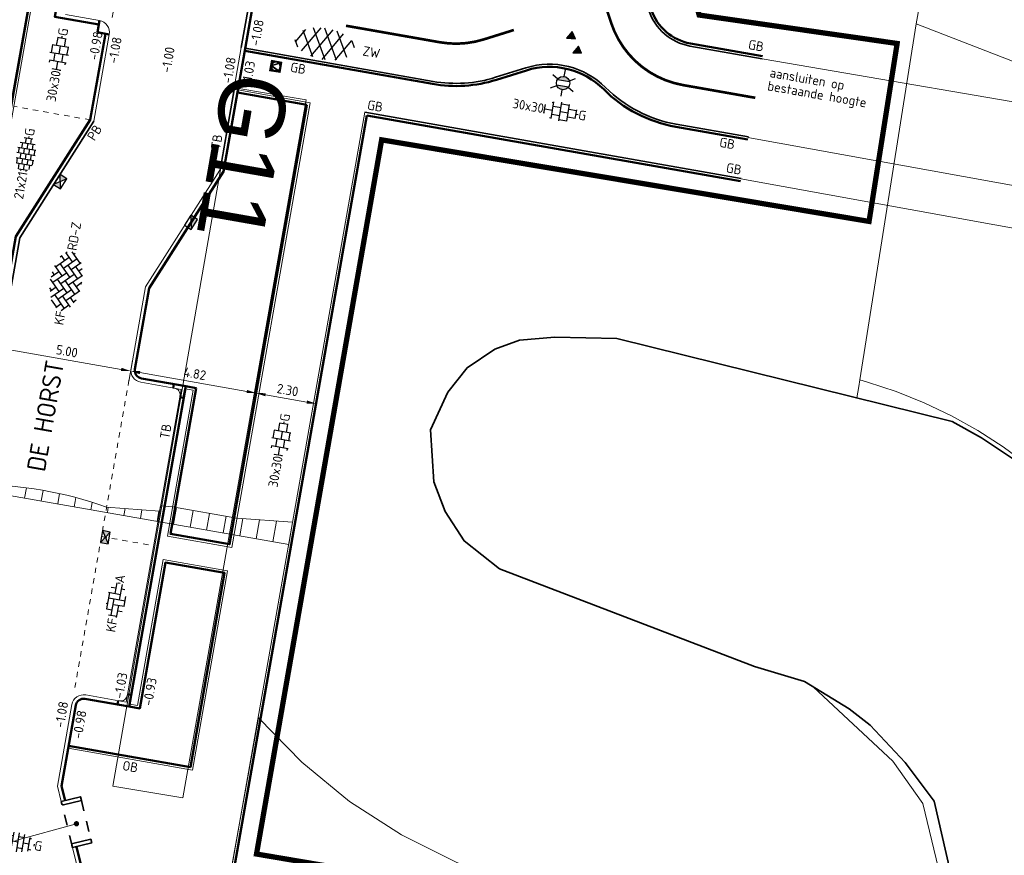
# Model space of a CAD drawing. Header units: metres. Extents: x 2514 to 227642, y 1683 to 852646.
# Tile 337 of 462: x 114033 to 114070, y 426286 to 426318. Entities that reach past the tile are written whole.
import ezdxf
from ezdxf.enums import TextEntityAlignment as Align
from ezdxf.lldxf.tags import DXFTag

# ---------------------------------------------------------------- set-up
doc = ezdxf.new("R2018")
doc.units = ezdxf.units.M
for name, pattern in [('VW-1-1_STREEP', [2, 1, -1]), ('VW-30-270_STREEP', [3, 0.3, -2.7]), ('XX-CENTER', [8, 5, -1, 1, -1]), ('ZZ-HIDDEN-SO', [4, 2, -2])]:
    doc.linetypes.add(name, pattern=pattern)
doc.layers.get('Defpoints').update_dxf_attribs({"color": 244, "lineweight": 35})
for name, color, linetype, lineweight in [('B-WE-GK-BESCHOEIING-G', 252, 'GK-BESCHOEIING', 35), ('B-WE-GR-BEPLANTING_CULTUUR_HEESTERS-GV', 252, 'Continuous', 18), ('B-WE-KG-GRENS_PERCEEL-GV', 252, 'KG-PERCEEL', 18), ('B-WE-OG-BEBOUWING_STRAATNAAM-T35', 2, 'Continuous', 35), ('B-WE-OG-TERREIN_CULTUURSCHEIDING-GV', 252, 'Continuous', 18), ('B-WE-OG-WATER-GV', 252, 'Continuous', 18), ('B-WE-VH-VERHARDING_TEGEL-GV', 252, 'Continuous', 18), ('N-WE-IE-MEUBILAIR_WEGMEUBILAIR_LICHTMAST-S', 7, 'Continuous', 25), ('N-WE-IE-MEUBILAIR_WEGMEUBILAIR_VERKEERSBORD-S', 7, 'Continuous', 9), ('N-WE-KG-WERKGRENS-G', 7, 'XX-CENTER', 35), ('N-WE-RI-HWA_KOLK-S', 150, 'Continuous', 25), ('N-WE-VH-KANTOPSLUITING-T18', 1, 'Continuous', 18), ('N-WE-VH-KANTOPSLUITING_ACHTERKANTBAND-G', 1, 'Continuous', 50), ('N-WE-VH-KANTOPSLUITING_GAZONBAND-G', 1, 'Continuous', 35), ('N-WE-VH-KANTOPSLUITING_GELEIDEBAND-G', 2, 'Continuous', 35), ('N-WE-VH-KANTOPSLUITING_INRITBAND-G', 2, 'Continuous', 35), ('N-WE-VH-KANTOPSLUITING_OPSLUITBAND_100X200-G', 1, 'Continuous', 18), ('N-WE-VH-KANTOPSLUITING_OPSLUITBAND_150X250-G', 1, 'Continuous', 35), ('N-WE-VH-KANTOPSLUITING_TROTTOIRBAND_130 150-G', 2, 'Continuous', 13), ('N-WE-VH-M', 7, 'Continuous', 18), ('N-WE-VH-MATERIAALGRENS-G', 7, 'ZZ-HIDDEN-SO', 35), ('N-WE-VH-NAP-T18', 1, 'Continuous', 18), ('N-WE-VH-VERHARDING_ASFALT-S', 252, 'Continuous', 25), ('N-WE-VH-VERHARDING_BETONSTRAATSTEEN-S', 1, 'Continuous', 25), ('N-WE-VH-VERHARDING_STRAATBAKSTEEN-S', 1, 'Continuous', 5), ('N-WE-VH-VERHARDING_TEGEL-S', 1, 'Continuous', 25), ('N-WE-VH-VERKANTING-G', 252, 'Continuous', 5), ('N-WE-VW-MARKERING_DWARS-S', 7, 'Continuous', 25), ('N-WE-VW-MARKERING_LANGS_STREEP_11_010-G', 7, 'VW-1-1_STREEP', 13), ('N-WE-VW-MARKERING_LANGS_STREEP_30270-G', 7, 'VW-30-270_STREEP', 13)]:
    doc.layers.add(name, color=color, linetype=linetype, lineweight=lineweight)
doc.styles.add('ISO', font='NLCS-ISO.ttf')
doc.styles.add('NLCS-ISO', font='NLCS-ISO.ttf', dxfattribs={"height": 1.8})
doc.styles.add('NLCS-ISO-M200-T18', font='NLCS-ISO.ttf', dxfattribs={"height": 0.36})
doc.styles.add('NLCS-ISO-M200-T35', font='NLCS-ISO.ttf', dxfattribs={"height": 0.7})
doc.styles.get("Standard").update_dxf_attribs({"font": 'romans'})
doc.linetypes.add('GK-BESCHOEIING', pattern='A,30,-5,[1,NLCS.SHX,S=1,R=0,X=0,Y=0],-5', length=40)
tags = doc.linetypes.add('KG-PERCEEL', pattern='A,5.5,-2,["P",Standard,S=1.8,R=0,X=-0.5,Y=-0.9],-2,5.5,-2,[5,NLCS.SHX,S=0.75,R=0,X=0,Y=0],-2', length=19).pattern_tags.tags
tags[6] = DXFTag(74, 10)
doc.dimstyles.new('NLCS-M200-T18-PIJL_L2_H1', dxfattribs={"dimscale": 0.2, "dimtxt": 2.5, "dimasz": 1.8, "dimexe": 2, "dimexo": 2, "dimgap": 0.7, "dimtad": 1, "dimzin": 0, "dimdsep": 46, "dimtxsty": 'NLCS-ISO-M200-T18', "dimcen": 0, "dimdle": 2, "dimclrd": 256, "dimclre": 256, "dimclrt": 1, "dimadec": 1, "dimazin": 0, "dimtfac": 1, "dimtdec": 3, "dimtofl": 0, "dimtmove": 0, "dimatfit": 3, "dimfxl": 2, "dimfxlon": 1, "dimtfillclr": 256, "dimtolj": 1, "dimtzin": 0, "dimlwd": -1, "dimlwe": -1, "dimarcsym": 0})

# ---------------------------------------------------------------- blocks, each defined once
blk = doc.blocks.new('SVH-BSS_KEIFORMAAT_KEPER-SO')
at = {"ltscale": 0.1}
for p, q in [((-5.2, 0.74), (-4.03, 1.91)), ((-3.6, 2.11), (-1.48, 0)), ((-2.48, 2.48), (-1.48, 1.48)), ((-2.23, 0.74), (-0.21, 2.76)), ((-2.23, 2.23), (-1.85, 2.61)), ((-0.74, 2.23), (1.48, 0)), ((0.22, 2.75), (1.48, 1.48)), ((0.74, 2.23), (1.2, 2.68)), ((0.74, 0.74), (2.45, 2.45)), ((2.23, 2.23), (4.45, 0)), ((-5.34, 0.88), (-4.45, 0)), ((-5.2, -0.74), (-2.97, 1.48)), ((-4.81, -1.84), (-2.97, 0)), ((-4.56, 1.6), (-4.45, 1.48)), ((-3.71, 0.74), (-1.48, -1.48)), ((-2.23, -0.74), (0, 1.48)), ((-2.23, -2.23), (0, 0)), ((-0.74, 0.74), (1.48, -1.48)), ((0.74, -0.74), (2.97, 1.48)), ((0.74, -2.23), (2.97, 0)), ((2.23, 0.74), (4.45, -1.48)), ((3.71, 0.74), (4.5, 1.53)), ((3.71, -0.74), (5.25, 0.79)), ((4.22, 1.72), (4.45, 1.48)), ((5.2, 0.74), (5.39, 0.55)), ((-5.73, -0.2), (-4.45, -1.48)), ((-3.89, -2.41), (-2.97, -1.48)), ((-3.71, -0.74), (-1.48, -2.97)), ((-1.59, -3.08), (0, -1.48)), ((-0.74, -0.74), (1.48, -2.97)), ((1.36, -3.09), (2.97, -1.48)), ((2.23, -0.74), (3.84, -2.36)), ((3.71, -2.23), (5.57, -0.37)), ((5.2, -0.74), (5.41, -0.95)), ((-3.71, -2.23), (-3.27, -2.67)), ((-0.74, -2.23), (0.21, -3.18)), ((-0.22, -3.19), (0, -2.97)), ((2.23, -2.23), (2.78, -2.78))]:
    blk.add_line(p, q, dxfattribs=at)
at = {"style": 'NLCS-ISO'}
blk.add_attdef('FORMAAT', text='', height=1.8, dxfattribs=at).set_placement((-5.83, -0.22), align=Align.MIDDLE_RIGHT)
blk.add_attdef('KLEUR', text='', height=1.8, dxfattribs=at).set_placement((5.82, -0.22), align=Align.MIDDLE_LEFT)
at = {"style": 'NLCS-ISO', "flags": 1}
blk.add_attdef('FUNCTIE', text='', height=1.8, dxfattribs=at).set_placement((0.12, -3.58), align=Align.MIDDLE_CENTER)
blk = doc.blocks.new('SVH-TEGEL_300X300_DUN_HALFST_KL-SO')
for p, q in [((-3.08, 0.75), (-3, 0.75)), ((-3, -0.83), (-3, 0.83)), ((-3, 0), (-1.5, 0)), ((-1.84, 1.5), (-1.5, 1.5)), ((-1.5, -1.6), (-1.5, 1.6)), ((-1.5, 0.75), (0, 0.75)), ((0, -1.78), (0, 1.78)), ((0, 1.5), (1.5, 1.5)), ((0, 0), (1.5, 0)), ((1.5, -1.6), (1.5, 1.6)), ((1.5, 0.75), (3, 0.75)), ((3, -0.83), (3, 0.83)), ((3, 0), (3.39, 0)), ((-3.08, -0.75), (-3, -0.75)), ((-1.84, -1.5), (-1.5, -1.5)), ((-1.5, -0.75), (0, -0.75)), ((0, -1.5), (1.5, -1.5)), ((1.5, -0.75), (3, -0.75))]:
    blk.add_line(p, q)
at = {"style": 'NLCS-ISO'}
blk.add_attdef('FORMAAT', text='', height=1.8, dxfattribs=at).set_placement((-3.18, 0), align=Align.MIDDLE_RIGHT)
blk.add_attdef('KLEUR', text='', height=1.8, dxfattribs=at).set_placement((3.49, 0), align=Align.MIDDLE_LEFT)
at = {"style": 'NLCS-ISO', "flags": 1}
blk.add_attdef('FUNCTIE', text='', height=1.8, dxfattribs=at).set_placement((0.12, -3.58), align=Align.MIDDLE_CENTER)
blk = doc.blocks.new('SVH-BSS_KEIFORMAAT_HALFST_KL-SO')
for p, q in [((-3.15, -1), (-3.15, 0.83)), ((-3.15, 0), (-2.1, 0)), ((-2.1, -1.59), (-2.1, 1.42)), ((-2.1, 1.05), (-1.05, 1.05)), ((-1.05, -1.83), (-1.05, 1.66)), ((-1.05, 0), (0, 0)), ((0, -1.88), (0, 1.71)), ((0, 1.05), (1.05, 1.05)), ((1.05, -1.75), (1.05, 1.58)), ((1.05, 0), (2.1, 0)), ((2.1, -1.4), (2.1, 1.22)), ((2.1, 1.05), (2.41, 1.05)), ((3.15, -0.26), (3.15, 0.09)), ((3.15, 0), (3.16, 0)), ((-2.1, -1.05), (-1.05, -1.05)), ((0, -1.05), (1.05, -1.05)), ((2.1, -1.05), (2.64, -1.05))]:
    blk.add_line(p, q)
at = {"style": 'NLCS-ISO'}
blk.add_attdef('FORMAAT', text='', height=1.8, dxfattribs=at).set_placement((-3.62, -0.09), align=Align.MIDDLE_RIGHT)
blk.add_attdef('KLEUR', text='', height=1.8, dxfattribs=at).set_placement((3.17, -0.09), align=Align.MIDDLE_LEFT)
at = {"style": 'NLCS-ISO', "flags": 1}
blk.add_attdef('FUNCTIE', text='', height=1.8, dxfattribs=at).set_placement((0.12, -3.58), align=Align.MIDDLE_CENTER)
blk = doc.blocks.new('N-SIE-WEG_VERKEERSBORD_ROND-SO')
h = blk.add_hatch(color=256)
h.dxf.hatch_style = 1
h.paths.add_polyline_path([(-1, 0, 1), (1, 0, 1)])
h.paths.add_polyline_path([(0.8, 0, -1), (-0.8, 0, -1)], flags=16)
h = blk.add_hatch(color=256)
h.dxf.hatch_style = 1
h.paths.add_polyline_path([(-0.77, 0.86), (-0.51, 0.86, -0.134934), (0, 1), (-1, 1), (-0.8, 0.6, -0.037994), (-0.7, 0.71)])
h = blk.add_hatch(color=256)
h.dxf.hatch_style = 1
h.paths.add_polyline_path([(-0.86, 0.72), (-1, 1), (-1, 0, -0.134934), (-0.86, 0.51)])
h = blk.add_hatch(color=256)
h.dxf.hatch_style = 1
h.paths.add_polyline_path([(0, -1, -0.134934), (-0.51, -0.86), (-0.86, -0.86), (-0.86, -0.51, -0.134934), (-1, 0), (-1, -1)])
h = blk.add_hatch(color=256)
h.dxf.hatch_style = 1
h.paths.add_polyline_path([(-0.11, -0.79, 0.066661), (0.11, -0.79), (0.69, 0.39, 0.050318), (0.6, 0.52), (0, -0.69), (-0.6, 0.52, 0.050318), (-0.69, 0.39)])
h = blk.add_hatch(color=256)
h.dxf.hatch_style = 1
h.paths.add_polyline_path([(0.77, 0.86), (0.7, 0.71, -0.037994), (0.8, 0.6), (1, 1), (0, 1, -0.134934), (0.51, 0.86)])
h = blk.add_hatch(color=256)
h.dxf.hatch_style = 1
h.paths.add_polyline_path([(0.86, -0.86), (0.51, -0.86, -0.134934), (0, -1), (1, -1), (1, 0, -0.134934), (0.86, -0.51)])
h = blk.add_hatch(color=256)
h.dxf.hatch_style = 1
h.paths.add_polyline_path([(0.86, 0.51, -0.134934), (1, 0), (1, 1), (0.86, 0.72)])
for points in [[(-1, -1), (1, -1), (1, 1), (-1, 1)], [(-0.86, -0.86), (0.86, -0.86), (0.86, 0.86), (-0.86, 0.86)]]:
    blk.add_lwpolyline(points, close=True)
at = {"flags": 128}
for points in [[(-1, 1), (0, -1), (1, 1)], [(-0.77, 0.86), (0, -0.69), (0.77, 0.86)]]:
    blk.add_lwpolyline(points, close=True, dxfattribs=at)
for radius in [1, 0.796]:
    blk.add_circle((0, 0), radius)
at = {"lineweight": 30, "flags": 104}
blk.add_attdef('bordgegevens', text='', height=1.8, dxfattribs=at).set_placement((2.21, 3.21), align=Align.TOP_LEFT)
blk = doc.blocks.new('*D438')
at = {"layer": 'Defpoints', "color": 0, "transparency": 16777216}
for p in [(114032.7, 426306.419), (114037.624, 426305.552), (114037.426, 426304.423)]:
    blk.add_point(p, dxfattribs=at)
at = {"layer": 'N-WE-VH-M', "transparency": 16777216}
for p, q in [((114032.571, 426305.684), (114032.432, 426304.896)), ((114032.856, 426305.228), (114037.071, 426304.485)), ((114037.495, 426304.817), (114037.356, 426304.029))]:
    blk.add_line(p, q, dxfattribs=at)
for points in [[(114032.866, 426305.287), (114032.846, 426305.168), (114032.501, 426305.29)], [(114037.082, 426304.544), (114037.061, 426304.426), (114037.426, 426304.423)]]:
    blk.add_solid(points, dxfattribs=at)
at = {"layer": 'N-WE-VH-M', "color": 1, "transparency": 16777216, "insert": (114035.019, 426305.172), "char_height": 0.36, "attachment_point": 5, "rotation": 350.0136, "style": 'NLCS-ISO-M200-T18'}
blk.add_mtext('\\A1;5.00', dxfattribs=at)
blk = doc.blocks.new('*D439')
at = {"layer": 'Defpoints', "color": 0, "transparency": 16777216}
for p in [(114037.624, 426305.552), (114042.372, 426304.716), (114042.174, 426303.587)]:
    blk.add_point(p, dxfattribs=at)
at = {"layer": 'N-WE-VH-M', "transparency": 16777216}
for p, q in [((114037.495, 426304.817), (114037.356, 426304.029)), ((114037.78, 426304.36), (114041.819, 426303.649)), ((114042.243, 426303.981), (114042.104, 426303.193))]:
    blk.add_line(p, q, dxfattribs=at)
for points in [[(114037.791, 426304.42), (114037.77, 426304.301), (114037.426, 426304.423)], [(114041.829, 426303.708), (114041.809, 426303.59), (114042.174, 426303.587)]]:
    blk.add_solid(points, dxfattribs=at)
at = {"layer": 'N-WE-VH-M', "color": 1, "transparency": 16777216, "insert": (114039.855, 426304.32), "char_height": 0.36, "attachment_point": 5, "rotation": 350.0136, "style": 'NLCS-ISO-M200-T18'}
blk.add_mtext('\\A1;4.82', dxfattribs=at)
blk = doc.blocks.new('*D440')
at = {"layer": 'Defpoints', "color": 0, "transparency": 16777216}
for p in [(114042.372, 426304.716), (114044.637, 426304.316), (114044.439, 426303.188)]:
    blk.add_point(p, dxfattribs=at)
at = {"layer": 'N-WE-VH-M', "transparency": 16777216}
for p, q in [((114042.243, 426303.981), (114042.104, 426303.193)), ((114044.508, 426303.582), (114044.369, 426302.794)), ((114042.528, 426303.524), (114044.084, 426303.25))]:
    blk.add_line(p, q, dxfattribs=at)
for points in [[(114042.539, 426303.584), (114042.518, 426303.465), (114042.174, 426303.587)], [(114044.095, 426303.31), (114044.074, 426303.191), (114044.439, 426303.188)]]:
    blk.add_solid(points, dxfattribs=at)
at = {"layer": 'N-WE-VH-M', "color": 1, "transparency": 16777216, "insert": (114043.362, 426303.703), "char_height": 0.36, "attachment_point": 5, "rotation": 350.0136, "style": 'NLCS-ISO-M200-T18'}
blk.add_mtext('\\A1;2.30', dxfattribs=at)
blk = doc.blocks.new('N-SRI-KOLK_STRAAT_450X300-SO')
h = blk.add_hatch(color=256)
h.dxf.hatch_style = 1
h.paths.add_polyline_path([(0, 0.75), (-1.125, 1.5), (-1.125, 0)])
h.paths.add_polyline_path([(1.125, 1.5), (0, 0.75), (1.125, 0)])
for p, q in [((-1.125, 0), (1.125, 1.5)), ((1.125, 0), (-1.125, 1.5))]:
    blk.add_line(p, q)
at = {"flags": 128}
blk.add_lwpolyline([(-1.125, 0), (1.125, 0), (1.125, 1.5), (-1.125, 1.5)], close=True, dxfattribs=at)
blk = doc.blocks.new('N-SRI-KOLK_TROTTOIR-SO')
blk.add_hatch(color=256).paths.add_polyline_path([(1.125, 1.5), (-1.125, 1.5), (-1.125, 0)])
blk.add_line((-1.125, 0), (1.125, 1.5))
at = {"flags": 128}
blk.add_lwpolyline([(-1.125, 0), (1.125, 0), (1.125, 1.5), (-1.125, 1.5)], close=True, dxfattribs=at)
blk = doc.blocks.new('hoekblok inw. 25')
at = {"layer": 'N-WE-VH-KANTOPSLUITING_ACHTERKANTBAND-G', "ltscale": 0.2, "flags": 128}
blk.add_lwpolyline([(-0.45, 0.15), (-0.45, 0), (0, 0), (0, 0.45), (-0.15, 0.45)], dxfattribs=at)
at = {"layer": 'N-WE-VH-KANTOPSLUITING_TROTTOIRBAND_130 150-G', "ltscale": 0.2, "flags": 128}
blk.add_lwpolyline([(-0.15, 0.45), (-0.15, 0.4, -0.414214), (-0.4, 0.15), (-0.45, 0.15)], format="xyb", dxfattribs=at)
blk = doc.blocks.new('SVH-TEGEL_200X200_HALFST_KL-SO')
for p, q in [((-3, 0.5), (-3.26, 0.5)), ((-2, 1), (-3, 1)), ((-3, -0.83), (-3, 0.83)), ((-2, 0), (-3, 0)), ((-1, 1.5), (-2, 1.5)), ((-2, -1.44), (-2, 1.44)), ((-1, 0.5), (-2, 0.5)), ((-1, -1.7), (-1, 1.7)), ((0, 1), (-1, 1)), ((0, 0), (-1, 0)), ((0, -1.78), (0, 1.78)), ((1, 1.5), (0, 1.5)), ((1, 0.5), (0, 0.5)), ((1, -1.7), (1, 1.7)), ((2, 1), (1, 1)), ((2, 0), (1, 0)), ((2, -1.44), (2, 1.44)), ((3, 0.5), (2, 0.5)), ((3, -0.83), (3, 0.83)), ((3.39, 0), (3, 0)), ((-3, -0.5), (-3.26, -0.5)), ((-2, -1), (-2.81, -1)), ((-1, -0.5), (-2, -0.5)), ((-1, -1.5), (-1.84, -1.5)), ((0, -1), (-1, -1)), ((1, -0.5), (0, -0.5)), ((1, -1.5), (0, -1.5)), ((2, -1), (1, -1)), ((3, -0.5), (2, -0.5))]:
    blk.add_line(p, q)
at = {"style": 'NLCS-ISO'}
blk.add_attdef('FORMAAT', text='', height=1.8, dxfattribs=at).set_placement((-3.36, 0), align=Align.MIDDLE_RIGHT)
blk.add_attdef('KLEUR', text='', height=1.8, dxfattribs=at).set_placement((3.49, 0), align=Align.MIDDLE_LEFT)
at = {"style": 'NLCS-ISO', "flags": 1}
blk.add_attdef('FUNCTIE', text='', height=1.8, dxfattribs=at).set_placement((0.12, -3.58), align=Align.MIDDLE_CENTER)
blk = doc.blocks.new('SVH-BSS_KEIFORMAAT_ELLEBOOG_KL-SO-flat-57')
at = {"layer": 'N-WE-VH-VERHARDING_BETONSTRAATSTEEN-S', "ltscale": 0.2}
for p, q in [((-0.177, 0.504), (0.005, 0.472)), ((-0.032, 0.265), (0.039, 0.667)), ((0.082, 0.672), (0.152, 0.659)), ((0.139, 0.022), (0.24, 0.598)), ((0.212, 0.436), (0.339, 0.413)), ((-0.348, -0.319), (-0.238, 0.302)), ((-0.284, 0.31), (0.175, 0.229)), ((-0.275, 0.095), (0.346, -0.014)), ((-0.177, -0.562), (-0.068, 0.058)), ((0.309, -0.221), (0.374, 0.144)), ((-0.373, -0.101), (-0.311, -0.112)), ((-0.361, -0.317), (-0.141, -0.355)), ((-0.104, -0.148), (0.316, -0.222)), ((0.021, -0.645), (0.102, -0.185)), ((-0.282, -0.544), (0.03, -0.599)), ((0.066, -0.392), (0.231, -0.421))]:
    blk.add_line(p, q, dxfattribs=at)
at = {"layer": 'N-WE-VH-VERHARDING_BETONSTRAATSTEEN-S', "style": 'NLCS-ISO'}
blk.add_attdef('KLEUR', text='', height=0.36, rotation=80.0136, dxfattribs=at).set_placement((0.118, 0.669), align=Align.MIDDLE_LEFT)
at = {"layer": 'N-WE-VH-VERHARDING_BETONSTRAATSTEEN-S', "style": 'NLCS-ISO', "flags": 1}
blk.add_attdef('FUNCTIE', text='', height=0.36, rotation=80.0136, dxfattribs=at).set_placement((0.71, -0.101), align=Align.MIDDLE_CENTER)
at = {"layer": 'N-WE-VH-VERHARDING_BETONSTRAATSTEEN-S', "style": 'NLCS-ISO'}
blk.add_attdef('FORMAAT', text='', height=0.36, rotation=80.0136, dxfattribs=at).set_placement((-0.118, -0.669), align=Align.MIDDLE_RIGHT)
blk = doc.blocks.new('N-SIE-WEG_LICHTMAST-SO')
h = blk.add_hatch(color=256)
h.paths.add_polyline_path([(1.16, 0.5, 0.658505), (-1.16, 0.5)])
h.paths.add_polyline_path([(-1.16, -0.5, 0.658505), (1.16, -0.5)])
at = {"flags": 128}
for points in [[(0, 1.27), (0, 2.53)], [(-2.19, 1.27), (-1.1, 0.63)], [(-1.16, 0.5), (1.16, 0.5)], [(1.1, 0.63), (2.19, 1.27)], [(-2.19, -1.27), (-1.1, -0.63)], [(-1.16, -0.5), (1.16, -0.5)], [(0, -1.27), (0, -2.53)], [(2.19, -1.27), (1.1, -0.63)]]:
    blk.add_lwpolyline(points, dxfattribs=at)
at = {"ltscale": 0.5}
blk.add_circle((0, 0), 1.27, dxfattribs=at)
at = {"style": 'NLCS-ISO'}
blk.add_attdef('TYPE', text='', height=1.8, dxfattribs=at).set_placement((0, 2.53), align=Align.BOTTOM_CENTER)
blk = doc.blocks.new('N-SVW-MARKERING_DWARS_DRIEHOEK_30 30')
at = {"flags": 128}
blk.add_lwpolyline([(0.15, -0.15), (0.3, 0.15), (0, 0.15)], close=True, dxfattribs=at)
blk.add_solid([(0, 0.15), (0.3, 0.15), (0.15, -0.15), (0.3, 0.15)])
blk = doc.blocks.new('SVH-ASFALT-SO')
at = {"ltscale": 0.1}
for p, q in [((-1.91, 0.69), (0.95, 5.64)), ((0, 0), (3.27, 5.66)), ((4.87, 0.12), (1.65, 5.7)), ((-3.36, 2.17), (-1.83, 4.83)), ((0.36, -0.07), (-2.31, 4.55)), ((2.75, -0.22), (-0.47, 5.37)), ((2.18, -0.23), (5.32, 5.22)), ((6.7, 0.95), (4.04, 5.55)), ((4.66, 0.07), (7.07, 4.25)), ((7.83, 2.99), (7.15, 4.18)), ((-2.72, 1.26), (-3.45, 2.54))]:
    blk.add_line(p, q, dxfattribs=at)
at = {"style": 'NLCS-ISO'}
blk.add_attdef('KLEUR', text='', height=1.8, dxfattribs=at).set_placement((9.49, 2.74), align=Align.MIDDLE_LEFT)
at = {"style": 'NLCS-ISO', "flags": 1}
blk.add_attdef('FUNCTIE', text='', height=1.8, dxfattribs=at).set_placement((0.12, -3.58), align=Align.MIDDLE_CENTER)

msp = doc.modelspace()

# ---------------------------------------------------------------- hatches: boundary and pattern name
at = {"layer": 'N-WE-VH-VERKANTING-G', "ltscale": 0.2}
h = msp.add_hatch(dxfattribs=at)
h.set_pattern_fill('ANSI31', color=256, scale=0.2, angle=45)
h.set_pattern_definition([(80.05005, (113662.62477, 426390.9574), (-0.625449, 0.1097203), [])])
edge = h.paths.add_edge_path()
edge.add_line((114030.478, 426300.662), (114031.629, 426300.339))
edge.add_line((114031.629, 426300.339), (114031.595, 426300.142))
edge.add_arc((114031.496, 426285.122), 15.02, 70.4634, 89.6233, ccw=False)
edge.add_line((114036.519, 426299.278), (114038.523, 426299.124))
edge.add_line((114038.523, 426299.124), (114038.558, 426299.321))
edge.add_line((114038.558, 426299.321), (114039.009, 426299.288))
edge.add_line((114039.009, 426299.288), (114041.443, 426298.859))
edge.add_line((114041.443, 426298.859), (114043.548, 426298.703))
edge.add_line((114043.548, 426298.703), (114043.401, 426297.866))
edge.add_line((114043.401, 426297.866), (114030.388, 426300.151))
edge.add_line((114030.388, 426300.151), (114030.478, 426300.662))

# ---------------------------------------------------------------- linework, layer by layer
at = {"layer": 'B-WE-GK-BESCHOEIING-G', "ltscale": 0.5}
msp.add_lwpolyline([(114069.755, 426279.645), (114067.806, 426288.167), (114066.709, 426289.621), (114065.383, 426291.03), (114064.593, 426291.654), (114062.902, 426292.685), (114061.004, 426293.256), (114051.373, 426296.948), (114050.036, 426298), (114049.313, 426299.111), (114048.884, 426300.238), (114048.762, 426302.198), (114049.42, 426303.622), (114050.146, 426304.537), (114051.196, 426305.248), (114052.122, 426305.59), (114053.457, 426305.708), (114055.803, 426305.655), (114068.485, 426302.517), (114069.585, 426301.899), (114071.664, 426300.509)], dxfattribs=at)
at = {"layer": 'B-WE-GR-BEPLANTING_CULTUUR_HEESTERS-GV'}
msp.add_lwpolyline([(114043.893, 426289.635), (114042.259, 426291.308), (114040.985, 426284.252), (114044.994, 426283.575), (114055.211, 426281.81), (114064.161, 426280.478), (114062.996, 426281.723), (114061.678, 426282.805), (114060.229, 426283.704), (114058.675, 426284.405), (114057.042, 426284.895), (114055.359, 426285.167), (114053.655, 426285.215), (114051.959, 426285.039), (114049.762, 426285.842), (114047.669, 426286.885), (114045.704, 426288.155)], close=True, dxfattribs=at)
at = {"layer": 'B-WE-KG-GRENS_PERCEEL-GV', "ltscale": 0.2}
for points in [[(114028.03, 426310.113), (114031.974, 426309.442), (114035.645, 426330.046), (114036.296, 426333.702), (114032.356, 426334.385), (114031.706, 426330.74)], [(114067.125, 426317.542), (114068.348, 426324.28)], [(114116.154, 426298.55), (114067.125, 426317.542), (114064.991, 426304.084), (114065.283, 426304.006), (114066.365, 426303.646), (114067.423, 426303.219), (114068.452, 426302.727), (114069.449, 426302.172), (114070.409, 426301.556), (114071.329, 426300.882)], [(114069.481, 426279.345), (114067.373, 426288.078), (114066.235, 426289.669), (114063.244, 426292.477), (114062.902, 426292.685), (114061.004, 426293.256), (114051.373, 426296.948), (114050.036, 426298), (114049.313, 426299.111), (114048.884, 426300.238), (114048.762, 426302.198), (114049.42, 426303.622), (114050.146, 426304.537), (114051.196, 426305.248), (114052.122, 426305.59), (114053.457, 426305.708), (114055.803, 426305.655), (114064.884, 426303.408), (114064.953, 426303.843), (114064.991, 426304.084)]]:
    msp.add_lwpolyline(points, dxfattribs=at)
at = {"layer": 'B-WE-OG-TERREIN_CULTUURSCHEIDING-GV'}
msp.add_lwpolyline([(114044.059, 426314.669), (114041.365, 426315.129), (114036.755, 426288.732), (114039.396, 426288.288)], close=True, dxfattribs=at)
msp.add_lwpolyline([(114086.233, 426307.02), (114060.499, 426311.685)], dxfattribs=at)
at = {"layer": 'B-WE-OG-WATER-GV'}
msp.add_lwpolyline([(114071.664, 426300.509), (114069.585, 426301.899), (114068.485, 426302.517), (114055.803, 426305.655), (114053.457, 426305.708), (114052.122, 426305.59), (114051.196, 426305.248), (114050.146, 426304.537), (114049.42, 426303.622), (114048.762, 426302.198), (114048.884, 426300.238), (114049.313, 426299.111), (114050.036, 426298), (114051.373, 426296.948), (114061.004, 426293.256), (114062.902, 426292.685), (114064.593, 426291.654), (114065.383, 426291.03), (114066.709, 426289.621), (114067.806, 426288.167), (114069.755, 426279.645)], dxfattribs=at)
at = {"layer": 'B-WE-VH-VERHARDING_TEGEL-GV'}
msp.add_lwpolyline([(114060.756, 426313.255), (114086.543, 426308.581), (114087.18, 426311.79), (114061.299, 426316.227)], dxfattribs=at)
at = {"layer": 'N-WE-KG-WERKGRENS-G', "ltscale": 0.5, "const_width": 0.2, "flags": 128}
msp.add_lwpolyline([(113539.652, 426425.541), (113533.034, 426426.579), (113512.978, 426310.885), (113509.106, 426305.095), (113507.039, 426292.73), (113504.728, 426279.396), (113497.949, 426267.392), (113491.721, 426263.905), (113496.136, 426256.365), (113502.435, 426260.053, -0.182232), (113509.838, 426261.318, -0.126544), (113516.642, 426258.09), (113523.828, 426262.829), (113521.668, 426266.104), (113525.98, 426265.334), (113539.291, 426339.571), (113541.863, 426353.106), (113543.716, 426365.72), (113550.178, 426401.905), (113551.547, 426409.78), (113574.553, 426405.734), (113573.157, 426397.506), (113607.198, 426391.573), (113606.914, 426389.946), (113619.162, 426387.845), (113613.609, 426356.275), (113601.182, 426358.276), (113600.845, 426356.182), (113597.954, 426356.648), (113593.562, 426350.547), (113574.97, 426354.003), (113574.327, 426350.546), (113615.634, 426343.691), (113593.57, 426263.699, 0.356973), (113596.583, 426256.89), (113595.271, 426248.698), (113599.487, 426248.023), (113601.054, 426254.868), (113602.72, 426255.869), (113636.901, 426249.843), (113711.239, 426237.251), (113711.078, 426236.35), (113716.526, 426235.533), (113716.685, 426236.595), (113718.512, 426236.321), (113734.103, 426277.353), (113735.865, 426278.617), (113776.182, 426271.575), (113774.564, 426262.996), (113804.256, 426258), (113798.274, 426223.759), (113796.469, 426212.743), (113816.717, 426209.189), (113821.532, 426236.979), (113822.449, 426236.82), (113823.388, 426242.034), (113822.132, 426242.26), (113830.108, 426272.94), (113832.685, 426287.571), (113850.983, 426284.543), (113878.799, 426279.99), (113865.198, 426203.132), (113884.246, 426200.097), (113884.458, 426196.374), (113883.446, 426190.397), (113921.214, 426183.978), (113921.482, 426185.328), (113923.778, 426184.872), (113926.223, 426198.093), (113928.449, 426210.745), (113964.907, 426204.42), (113960.406, 426178.602), (113963.561, 426178.134), (113967.734, 426203.401), (113997.515, 426198.193), (113998.702, 426198.006), (113998.957, 426199.616), (114022.375, 426195.633), (114018.261, 426170.621), (114024.177, 426169.647), (114029.085, 426200.395), (114026.448, 426200.718), (114031.499, 426230.088), (114054.44, 426226.248), (114057.477, 426225.696), (114056.841, 426222.197), (114059.961, 426221.626), (114065.65, 426244.354), (114035.59, 426249.218), (114041.184, 426283.399), (114056.073, 426280.709), (114056.721, 426283.698), (114042.185, 426286.164), (114046.915, 426313.16), (114065.34, 426310.078), (114066.402, 426316.804), (114058.916, 426317.879), (114056.3, 426327.344), (114067.79, 426392.772), (114039.145, 426397.909), (113967.805, 426410.127), (113958.58, 426362.909), (114027.859, 426351.392), (114036.556, 426349.826), (114034.317, 426336.794), (114032.043, 426337.194), (114031.497, 426333.947), (114035.343, 426333.283), (114031.409, 426310.162), (113989.982, 426317.452), (113994.21, 426340.55), (114008.87, 426338.023), (114009.525, 426341.433), (113875.208, 426365.513)], format="xyb", dxfattribs=at)
at = {"layer": 'N-WE-VH-KANTOPSLUITING_ACHTERKANTBAND-G', "ltscale": 0.2}
msp.add_line((114044.093, 426314.484), (114041.462, 426314.948), dxfattribs=at)
at = {"layer": 'N-WE-VH-KANTOPSLUITING_ACHTERKANTBAND-G', "ltscale": 0.2, "flags": 128}
for points in [[(114061.316, 426316.325), (114058.585, 426316.806, -0.276546), (114057.109, 426318.085), (114052.012, 426333.607, 0.276745), (114048.047, 426337.04), (114045.433, 426337.498)], [(114060.761, 426313.174), (114058.03, 426313.655, -0.153922), (114055.309, 426315.071, 0.279189), (114052.391, 426315.787), (114051.251, 426315.429, -0.120105), (114048.841, 426315.273), (114041.739, 426316.523)]]:
    msp.add_lwpolyline(points, format="xyb", dxfattribs=at)
at = {"layer": 'N-WE-VH-KANTOPSLUITING_ACHTERKANTBAND-G', "ltscale": 0.2}
msp.add_lwpolyline([(114031.606, 426307.066), (114001.44, 426312.247), (113996.567, 426284.016), (114026.615, 426278.725), (114036.294, 426333.692), (114032.356, 426334.385)], dxfattribs=at)
at = {"layer": 'N-WE-VH-KANTOPSLUITING_ACHTERKANTBAND-G', "ltscale": 0.2, "flags": 128}
for points in [[(114036.229, 426317.521), (114034.555, 426317.816), (114036.688, 426329.93), (114038.362, 426329.635)], [(114036.255, 426317.669), (114036.177, 426317.226), (114036.62, 426317.148)], [(114029.786, 426286.926), (114029.412, 426288.609), (114033.092, 426309.508), (114035.899, 426313.917), (114036.472, 426317.174)], [(114039.508, 426303.85), (114039.902, 426303.78), (114038.931, 426298.265), (114041.167, 426297.871), (114044.093, 426314.484)], [(114046.358, 426314.086), (114041.346, 426285.626), (114055.449, 426283.19)], [(114046.358, 426314.086), (114060.484, 426311.598)], [(114035.084, 426290.259), (114039.684, 426289.449), (114040.976, 426296.788), (114038.74, 426297.182), (114037.769, 426291.667), (114037.375, 426291.736)], [(114036.297, 426282.691), (114035.377, 426286.441)]]:
    msp.add_lwpolyline(points, dxfattribs=at)
at = {"layer": 'N-WE-VH-KANTOPSLUITING_ACHTERKANTBAND-G', "ltscale": 0.2}
msp.add_lwpolyline([(114034.948, 426288.189), (114034.815, 426288.73), (114035.353, 426291.787, -0.414214), (114035.701, 426292.031), (114037.375, 426291.736), (114039.508, 426303.85), (114037.834, 426304.144, -0.414214), (114037.59, 426304.492), (114038.129, 426307.551), (114040.936, 426311.959), (114042.8, 426322.549)], format="xyb", dxfattribs=at)
at = {"layer": 'N-WE-VH-KANTOPSLUITING_GAZONBAND-G', "ltscale": 0.2}
for points in [[(114061.299, 426316.227), (114058.568, 426316.708, -0.276546), (114057.014, 426318.054), (114051.917, 426333.576, 0.276745), (114048.03, 426336.941), (114045.268, 426337.425)], [(114060.779, 426313.272), (114058.047, 426313.753, -0.153922), (114055.38, 426315.141, 0.279189), (114052.361, 426315.882), (114051.221, 426315.525, -0.120105), (114048.858, 426315.371), (114041.757, 426316.622)]]:
    msp.add_lwpolyline(points, format="xyb", dxfattribs=at)
msp.add_lwpolyline([(114046.277, 426314.201), (114060.501, 426311.697)], dxfattribs=at)
at = {"layer": 'N-WE-VH-KANTOPSLUITING_GELEIDEBAND-G', "ltscale": 0.2}
msp.add_line((114033.234, 426309.453), (114036.041, 426313.861), dxfattribs=at)
at = {"layer": 'N-WE-VH-KANTOPSLUITING_GELEIDEBAND-G', "ltscale": 0.2, "flags": 128}
msp.add_lwpolyline([(114029.565, 426288.613), (114033.234, 426309.453)], dxfattribs=at)
at = {"layer": 'N-WE-VH-KANTOPSLUITING_INRITBAND-G', "ltscale": 0.2, "flags": 128}
for points in [[(114035.566, 426288.186), (114034.886, 426288.02, -0.414214), (114034.826, 426288.056), (114034.802, 426288.153), (114035.53, 426288.332)], [(114035.924, 426286.729), (114035.244, 426286.563, 0.414214), (114035.207, 426286.502), (114035.231, 426286.405), (114035.959, 426286.584)]]:
    msp.add_lwpolyline(points, format="xyb", close=True, dxfattribs=at)
at = {"layer": 'N-WE-VH-KANTOPSLUITING_OPSLUITBAND_100X200-G'}
msp.add_line((114044.208, 426314.566), (114041.479, 426315.046), dxfattribs=at)
at = {"layer": 'N-WE-VH-KANTOPSLUITING_OPSLUITBAND_100X200-G', "ltscale": 0.2}
msp.add_line((114044.208, 426314.566), (114041.248, 426297.756), dxfattribs=at)
at = {"layer": 'N-WE-VH-KANTOPSLUITING_OPSLUITBAND_100X200-G', "ltscale": 0.2, "flags": 128}
for points in [[(114031.623, 426307.165), (114001.358, 426312.362), (113996.452, 426283.934), (114026.697, 426278.609), (114036.41, 426333.773), (114032.373, 426334.483)], [(114046.277, 426314.201), (114041.23, 426285.544), (114055.432, 426283.091)], [(114035.067, 426290.16), (114039.765, 426289.333), (114041.092, 426296.869)]]:
    msp.add_lwpolyline(points, dxfattribs=at)
at = {"layer": 'N-WE-VH-KANTOPSLUITING_OPSLUITBAND_100X200-G', "ltscale": 0.2}
for points in [[(114039.49, 426303.751), (114039.786, 426303.699), (114038.815, 426298.184), (114041.248, 426297.756)], [(114037.392, 426291.835), (114037.688, 426291.782), (114038.659, 426297.298), (114041.092, 426296.869)]]:
    msp.add_lwpolyline(points, dxfattribs=at)
at = {"layer": 'N-WE-VH-KANTOPSLUITING_OPSLUITBAND_150X250-G', "ltscale": 0.2, "flags": 128}
msp.add_lwpolyline([(114042.129, 426319.602), (114041.609, 426316.648)], dxfattribs=at)
at = {"layer": 'N-WE-VH-KANTOPSLUITING_TROTTOIRBAND_130 150-G', "ltscale": 0.2, "flags": 128}
for points in [[(114036.041, 426313.861), (114036.62, 426317.148, 0.414214), (114036.255, 426317.669), (114034.96, 426317.897)], [(114034.662, 426288.725), (114035.205, 426291.813, -0.414214), (114035.727, 426292.179), (114037.253, 426291.91), (114039.334, 426303.728), (114037.808, 426303.997, -0.414214), (114037.442, 426304.518), (114037.986, 426307.606)], [(114037.848, 426282.262), (114036.463, 426282.509, -0.296649), (114036.105, 426282.845), (114035.231, 426286.405)]]:
    msp.add_lwpolyline(points, format="xyb", dxfattribs=at)
for points in [[(114041.609, 426316.648), (114040.793, 426312.015), (114037.986, 426307.606)], [(114034.802, 426288.153), (114034.662, 426288.725)]]:
    msp.add_lwpolyline(points, dxfattribs=at)
at = {"layer": 'N-WE-VH-MATERIAALGRENS-G', "ltscale": 0.2, "flags": 128}
for points in [[(114035.213, 426286.478), (114034.82, 426288.081)], [(114035.566, 426288.186), (114035.924, 426286.729)]]:
    msp.add_lwpolyline(points, dxfattribs=at)
at = {"layer": 'N-WE-VH-VERKANTING-G', "ltscale": 0.2, "flags": 128}
msp.add_lwpolyline([(114030.478, 426300.662), (114031.629, 426300.339), (114031.595, 426300.142, -0.083796), (114036.519, 426299.278), (114038.523, 426299.124), (114038.558, 426299.321), (114039.009, 426299.288), (114041.443, 426298.859), (114043.548, 426298.703), (114043.401, 426297.866), (114030.388, 426300.151)], format="xyb", close=True, dxfattribs=at)
at = {"layer": 'N-WE-VW-MARKERING_LANGS_STREEP_11_010-G', "ltscale": 0.2}
for p, q in [((114038.779, 426329.409), (114036.698, 426317.591)), ((114037.364, 426304.075), (114035.283, 426292.257))]:
    msp.add_line(p, q, dxfattribs=at)
at = {"layer": 'N-WE-VW-MARKERING_LANGS_STREEP_11_010-G', "ltscale": 0.2, "flags": 128}
for points in [[(114035.899, 426313.917), (114033.003, 426314.427)], [(114036.324, 426298.166), (114038.294, 426297.819)]]:
    msp.add_lwpolyline(points, dxfattribs=at)
at = {"layer": 'N-WE-VW-MARKERING_LANGS_STREEP_30270-G', "const_width": 0.1, "flags": 128}
for points in [[(114061.039, 426314.75), (114058.308, 426315.231, -0.276546), (114055.589, 426317.586), (114050.492, 426333.108, 0.276745), (114047.771, 426335.464), (114045.156, 426335.922)], [(114051.913, 426317.313), (114050.772, 426316.956, -0.120105), (114049.118, 426316.849), (114045.568, 426317.474)]]:
    msp.add_lwpolyline(points, format="xyb", dxfattribs=at)

# ---------------------------------------------------------------- block references
at = {"ltscale": 0.2, "rotation": 80.05984212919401}
msp.add_blockref('hoekblok inw. 25', (114039.508, 426303.85), dxfattribs=at)
at = {"rotation": 350.0711433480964}
msp.add_blockref('hoekblok inw. 25', (114037.375, 426291.736), dxfattribs=at)
at = {"layer": 'N-WE-IE-MEUBILAIR_WEGMEUBILAIR_LICHTMAST-S', "xscale": 0.2, "yscale": 0.2, "zscale": 0.2, "rotation": 350.1566500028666}
msp.add_blockref('N-SIE-WEG_LICHTMAST-SO', (114053.773, 426315.305), dxfattribs=at)
at = {"layer": 'N-WE-IE-MEUBILAIR_WEGMEUBILAIR_VERKEERSBORD-S', "ltscale": 0.2}
ref = msp.add_blockref('N-SIE-WEG_VERKEERSBORD_ROND-SO', (114042.911, 426315.938), dxfattribs=dict(at, xscale=0.2, yscale=0.2, zscale=0.2, rotation=260.0500476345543))
lines = msp.add_mtext('G11', dxfattribs={"layer": '0', "insert": (114043.467, 426315.392), "char_height": 2.5, "attachment_point": 1, "rotation": 260.05})
ref.add_attrib('bordgegevens', '', (114043.467, 426315.392), dxfattribs={"flags": 26}).embed_mtext(lines)
at = {"layer": 'N-WE-RI-HWA_KOLK-S', "xscale": 0.2, "yscale": 0.2, "zscale": 0.2, "rotation": 57.51356214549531}
msp.add_blockref('N-SRI-KOLK_STRAAT_450X300-SO', (114034.891, 426311.496), dxfattribs=at)
at = {"layer": 'N-WE-RI-HWA_KOLK-S', "ltscale": 0.2, "xscale": 0.2, "yscale": 0.2, "zscale": 0.2}
for name, p, rotation in [('N-SRI-KOLK_TROTTOIR-SO', (114039.586, 426310.119), 237.5135621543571), ('N-SRI-KOLK_STRAAT_450X300-SO', (114036.324, 426298.166), 260.0135621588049)]:
    msp.add_blockref(name, p, dxfattribs=dict(at, rotation=rotation))
at = {"layer": 'N-WE-VH-VERHARDING_ASFALT-S', "xscale": 0.2, "yscale": 0.2, "zscale": 0.2, "rotation": 350.0135621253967}
msp.add_blockref('SVH-ASFALT-SO', (114044.243, 426316.321), dxfattribs=at).add_auto_attribs({'KLEUR': 'ZW'})
at = {"layer": 'N-WE-VH-VERHARDING_BETONSTRAATSTEEN-S', "xscale": 0.1999999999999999, "yscale": 0.1999999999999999, "zscale": 0.1999999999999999, "rotation": 80.0135621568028}
msp.add_blockref('SVH-BSS_KEIFORMAAT_KEPER-SO', (114034.954, 426307.846), dxfattribs=at).add_auto_attribs({'FORMAAT': 'KF', 'KLEUR': 'RD-Z'})
at = {"layer": 'N-WE-VH-VERHARDING_BETONSTRAATSTEEN-S', "ltscale": 0.2, "xscale": 0.2, "yscale": 0.2, "zscale": 0.2, "rotation": 350.0500476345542}
msp.add_blockref('SVH-BSS_KEIFORMAAT_HALFST_KL-SO', (114033.171, 426286.622), dxfattribs=at).add_auto_attribs({'FORMAAT': 'KF', 'KLEUR': 'G'})
at = {"layer": 'N-WE-VH-VERHARDING_STRAATBAKSTEEN-S', "ltscale": 0.2}
msp.add_blockref('SVH-BSS_KEIFORMAAT_ELLEBOOG_KL-SO-flat-57', (114036.873, 426295.749), dxfattribs=at).add_auto_attribs({'FORMAAT': 'KF', 'KLEUR': 'A'})
at = {"layer": 'N-WE-VH-VERHARDING_TEGEL-S'}
for name, p, xscale, yscale, zscale, rotation, values in [('SVH-TEGEL_300X300_DUN_HALFST_KL-SO', (114034.725, 426316.407), 0.1999999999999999, 0.1999999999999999, 0.1999999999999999, 80.01356216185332, {'FORMAAT': '30x30', 'KLEUR': 'G'}), ('SVH-TEGEL_300X300_DUN_HALFST_KL-SO', (114053.67, 426314.231), 0.2, 0.2, 0.2, 350.0135621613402, {'FORMAAT': '30x30', 'KLEUR': 'G'}), ('SVH-TEGEL_200X200_HALFST_KL-SO', (114033.47, 426312.622), 0.2000000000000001, 0.2000000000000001, 0.2000000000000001, 80.34683272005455, {'FORMAAT': '21x21', 'KLEUR': 'G'}), ('SVH-TEGEL_300X300_DUN_HALFST_KL-SO', (114043.114, 426301.833), 0.2, 0.2, 0.2, 80.01356216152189, {'FORMAAT': '30x30', 'KLEUR': 'G'})]:
    msp.add_blockref(name, p, dxfattribs=dict(at, xscale=xscale, yscale=yscale, zscale=zscale, rotation=rotation)).add_auto_attribs(values)
at = {"layer": 'N-WE-VW-MARKERING_DWARS-S', "rotation": 292.9612787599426}
for p in [(114053.983, 426317.201), (114054.218, 426316.649)]:
    msp.add_blockref('N-SVW-MARKERING_DWARS_DRIEHOEK_30 30', p, dxfattribs=at)

# ---------------------------------------------------------------- texts
at = {"layer": 'B-WE-OG-BEBOUWING_STRAATNAAM-T35', "style": 'NLCS-ISO-M200-T35'}
msp.add_text('DE HORST', height=0.7, rotation=80, dxfattribs=at).set_placement((114034.206, 426302.729), align=Align.MIDDLE)
at = {"layer": 'N-WE-VH-KANTOPSLUITING-T18', "style": 'NLCS-ISO-M200-T18'}
for s, rotation, p in [('GB', 350.05, (114060.751, 426316.595)), ('GB', 350.05, (114043.441, 426315.741)), ('GB', 350.05, (114046.351, 426314.313)), ('PB', 57.5136, (114036.06, 426313.094)), ('TB', 80.1086, (114040.808, 426312.779)), ('GB', 350.05, (114059.66, 426312.901)), ('GB', 350.05, (114059.913, 426311.939)), ('TB', 80.1086, (114038.881, 426301.835)), ('OB', 350.05, (114037.094, 426289.343))]:
    msp.add_text(s, height=0.36, rotation=rotation, dxfattribs=at).set_placement(p)
at = {"layer": 'N-WE-VH-NAP-T18', "style": 'ISO'}
for s, rotation, p in [('-1.08', 80.1086, (114042.295, 426316.688)), ('-0.98', 80.1086, (114036.19, 426316.155)), ('-1.08', 80.1086, (114036.924, 426316.026)), ('-1.00', 80.1086, (114038.931, 426315.674)), ('-1.08', 80.1086, (114041.241, 426315.269)), ('-1.03', 80.1086, (114041.97, 426315.141)), ('aansluiten op', 350.05, (114061.566, 426315.537)), ('bestaande hoogte', 350.05, (114061.479, 426315.037)), ('-1.03', 80.1086, (114037.142, 426292.019)), ('-0.93', 80.1086, (114038.238, 426291.746)), ('-1.08', 80.1086, (114034.902, 426290.913)), ('-0.98', 80.1086, (114035.58, 426290.494))]:
    msp.add_text(s, height=0.36, rotation=rotation, dxfattribs=at).set_placement(p)

# ---------------------------------------------------------------- dimensions: what is measured, and where the dimension line sits
at = {"layer": 'N-WE-VH-M'}
for base, p1, p2, picture, middle in [((114037.426, 426304.423), (114032.7, 426306.419), (114037.624, 426305.552), '*D438', (114035.019, 426305.172)), ((114042.174, 426303.587), (114037.624, 426305.552), (114042.372, 426304.716), '*D439', (114039.855, 426304.32)), ((114044.439, 426303.188), (114042.372, 426304.716), (114044.637, 426304.316), '*D440', (114043.362, 426303.703))]:
    dim = msp.add_linear_dim(base=base, p1=p1, p2=p2, angle=350.0136, dimstyle='NLCS-M200-T18-PIJL_L2_H1', override={"dimclrt": 1}, dxfattribs=at)
    dim.commit()
    dim.dimension.update_dxf_attribs({"geometry": picture, "text_midpoint": middle})

# ---------------------------------------------------------------- leaders
at = {"layer": 'N-WE-VH-M', "ltscale": 0.2}
msp.add_leader([(114035.379, 426287.309), (114033.073, 426286.669)], dimstyle='NLCS-M200-T18-PIJL_L2_H1', override={"dimasz": 1, "dimgap": 0.7, "dimtad": 0, "dimldrblk": 'Dot'}, dxfattribs=at)

doc.saveas('drawing.dxf')
